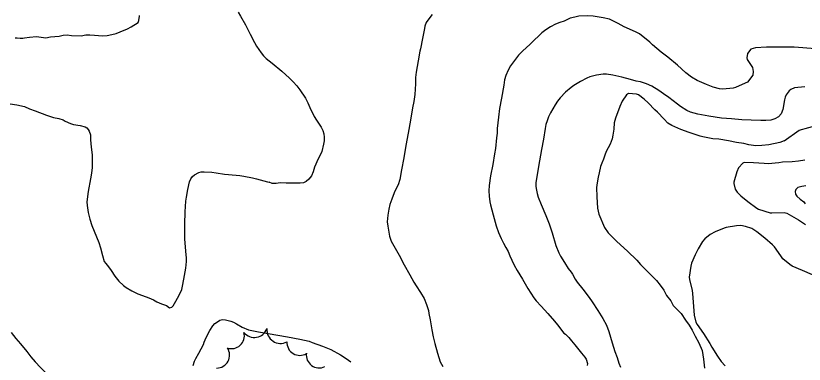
# Model space of a CAD drawing. Extents: x 287698 to 290158, y 5234163 to 5237182.
# Drawn here: x 289092.7 to 289299.7, y 5235658.8 to 5235750.4 of the extents above; entities that cross this region are included whole.
import ezdxf

# ---------------------------------------------------------------- set-up
doc = ezdxf.new("R2010")
doc.units = 0
for name, color, linetype in [('Niveau 1', 7, 'Continuous'), ('Niveau 2', 7, 'Continuous'), ('Niveau 44', 7, 'Continuous')]:
    doc.layers.add(name, color=color, linetype=linetype)

msp = doc.modelspace()

# ---------------------------------------------------------------- linework, layer by layer
at = {"layer": 'Niveau 1'}
for points in [[(289238.24, 5235749.76), (289236.71, 5235748.95), (289235.53, 5235748.6), (289234.41, 5235748.18), (289233.06, 5235747.5), (289231.87, 5235746.74), (289230.84, 5235745.96), (289229.93, 5235745.08), (289228.94, 5235744.04), (289227.73, 5235742.91), (289225.78, 5235741.13), (289224.7, 5235740.03), (289223.87, 5235739.02), (289222.58, 5235737.29), (289221.98, 5235736.13), (289221.36, 5235734.68), (289221.05, 5235733.54), (289220.81, 5235732.19), (289220.21, 5235728.78), (289219.74, 5235726.04), (289219.43, 5235723.75), (289219.09, 5235720.74), (289219.08, 5235719.57), (289218.95, 5235718.36), (289218.66, 5235715.55), (289218.41, 5235714.12), (289217.92, 5235711.33), (289217.39, 5235708.31), (289216.97, 5235705.82), (289216.9, 5235704.43), (289216.96, 5235703), (289217.15, 5235701.52), (289217.36, 5235700.73), (289218.04, 5235698.05), (289218.84, 5235695.19), (289219.49, 5235693.46), (289220.13, 5235691.91), (289220.76, 5235690.62), (289221.4, 5235689.55), (289221.96, 5235688.45), (289222.39, 5235687.33), (289222.91, 5235686.15), (289223.53, 5235684.89), (289224.37, 5235683.5), (289225.74, 5235681.22), (289227.11, 5235678.77), (289228.69, 5235676.24), (289229.34, 5235675.47), (289230.65, 5235674.07), (289232.41, 5235672.14), (289234.17, 5235670.16), (289234.89, 5235669.18), (289236.59, 5235666.99), (289237.05, 5235666.69), (289237.87, 5235665.88), (289238.65, 5235664.97), (289239.44, 5235663.89), (289241.19, 5235661.74), (289242.12, 5235660.69), (289242.43, 5235660.13), (289242.81, 5235659.05), (289242.74, 5235658.52)], [(289297.08, 5235742.11), (289289.78, 5235742.12), (289286.88, 5235742), (289285.67, 5235741.6), (289284.77, 5235740.53), (289284.65, 5235739.31), (289284.75, 5235738.94), (289286.08, 5235736.77), (289286.3, 5235735.73), (289286.21, 5235734.79), (289284.77, 5235732.95), (289284.22, 5235732.66), (289281.62, 5235731.55), (289281.02, 5235731.41), (289278.3, 5235731.15), (289277.43, 5235731.19), (289275.83, 5235731.6), (289274, 5235732.34), (289271.6, 5235733.42), (289270.1, 5235734.24), (289268.64, 5235735.42), (289266.4, 5235737.41), (289263.88, 5235739.51), (289262.17, 5235740.81), (289259.86, 5235742.75), (289259.18, 5235743.48), (289256.48, 5235745.69), (289255.39, 5235746.19), (289252.39, 5235747.51), (289250.85, 5235748.35), (289248.62, 5235749.55), (289246.92, 5235749.87), (289244.31, 5235750.32), (289242.71, 5235750.38), (289240.53, 5235750.29), (289239.44, 5235750.07), (289238.24, 5235749.76)], [(289336.08, 5235746.42), (289335.64, 5235745.52), (289334.27, 5235742.77), (289333.32, 5235741.26), (289332.63, 5235740.46), (289330.79, 5235739.44), (289329.75, 5235739.27), (289328.28, 5235739.54), (289325.32, 5235740.31), (289322.24, 5235741), (289320.95, 5235741.16), (289317.42, 5235741.75), (289314.7, 5235742.07), (289313.94, 5235741.84), (289311.16, 5235741.34), (289308.99, 5235741.45), (289305.67, 5235741.68), (289302.67, 5235741.73), (289297.08, 5235742.11)]]:
    msp.add_lwpolyline(points, dxfattribs=at)
at = {"layer": 'Niveau 2'}
for points in [[(289092.57, 5235744.62), (289093.11, 5235744.62), (289093.92, 5235744.48), (289094.58, 5235744.5), (289095.08, 5235744.62), (289096.32, 5235744.82), (289098.22, 5235744.93), (289098.81, 5235744.83), (289100.66, 5235744.65), (289101.85, 5235744.83), (289102.97, 5235744.95), (289104.11, 5235745.04), (289105.16, 5235745.27), (289106.25, 5235745.38), (289107.39, 5235745.23), (289109.89, 5235745.17), (289111.18, 5235745.37), (289112.19, 5235745.39), (289113.42, 5235745.27), (289115.53, 5235745.12), (289116.75, 5235745.26), (289117.98, 5235745.47), (289119.11, 5235745.76), (289120.14, 5235746.14), (289122.11, 5235746.97), (289123.06, 5235747.5), (289124.88, 5235748.66), (289125.02, 5235749.17), (289125.21, 5235750.27), (289125.24, 5235750.44)], [(289151.08, 5235751.33), (289151.69, 5235750.3), (289153.07, 5235748.01), (289153.7, 5235746.83), (289154.28, 5235745.61), (289155.38, 5235743.36), (289155.95, 5235742.43), (289157.12, 5235740.7), (289157.77, 5235739.88), (289158.47, 5235739.19), (289160.04, 5235737.93), (289162.57, 5235735.82), (289164.57, 5235734.04), (289165.58, 5235733.05), (289166.51, 5235732.01), (289167.34, 5235730.92), (289168.79, 5235728.76), (289169.41, 5235727.56), (289169.96, 5235726.29), (289171.05, 5235723.94), (289171.67, 5235722.94), (289172.9, 5235721.09), (289173.34, 5235720.22), (289173.6, 5235719.36), (289173.72, 5235718.49), (289173.65, 5235717.58), (289173.49, 5235716.65), (289173.04, 5235714.71), (289172.61, 5235713.75), (289172.09, 5235712.8), (289171.19, 5235710.6), (289170.83, 5235709.42), (289170.34, 5235708.37), (289169.68, 5235707.48), (289168.98, 5235706.83), (289168.25, 5235706.52), (289167.42, 5235706.41), (289166.5, 5235706.41), (289163.71, 5235706.39), (289162.16, 5235706.46), (289161.07, 5235706.36), (289160.01, 5235706.32), (289159.29, 5235706.68)], [(289202.08, 5235750.74), (289201.17, 5235749.63), (289200.49, 5235748.63), (289200.12, 5235747.69), (289200.01, 5235747.04), (289199.54, 5235744.39), (289198.94, 5235741.74), (289198.83, 5235741.14), (289198.38, 5235738.59), (289197.86, 5235735.62), (289197.69, 5235734.21), (289197.63, 5235732.51), (289197.47, 5235729.75), (289197.19, 5235727.87), (289196.89, 5235726.21), (289196.32, 5235722.94), (289195.71, 5235719.58), (289195.13, 5235716.27), (289194.57, 5235713.08), (289194.02, 5235709.95), (289193.56, 5235707.36), (289193.15, 5235706), (289192.76, 5235705.32), (289192.06, 5235703.85), (289191.42, 5235702.23), (289190.95, 5235700.79), (289190.66, 5235699.6), (289190.39, 5235698.01), (289190.23, 5235696.28), (289190.42, 5235695.14), (289190.87, 5235692.45), (289191.26, 5235691.19), (289191.96, 5235689.94), (289193.37, 5235687.45), (289194.72, 5235684.98), (289196.19, 5235682.33), (289197.23, 5235680.36), (289197.83, 5235679.41), (289199.01, 5235677.69), (289199.91, 5235676.08), (289200.53, 5235674.51), (289201.04, 5235672.99), (289201.2, 5235672.19), (289201.48, 5235670.54), (289201.92, 5235667.88), (289202.28, 5235666.06), (289202.77, 5235664.32), (289203.47, 5235661.7), (289204.13, 5235659.45), (289204.81, 5235658.21)], [(289299.89, 5235731.69), (289297.17, 5235731.49), (289296.18, 5235731.06), (289295.72, 5235730.69), (289294.92, 5235729.64), (289294.65, 5235728.98), (289294.51, 5235728.28), (289294.05, 5235725.73), (289293.6, 5235724.64), (289292.91, 5235723.84), (289291.98, 5235723.29), (289290.9, 5235722.99), (289289.62, 5235722.86), (289288.34, 5235722.87), (289285.78, 5235722.96), (289283.27, 5235723.1), (289280.56, 5235723.33), (289277.94, 5235723.52), (289276.28, 5235723.74), (289274.62, 5235724.03), (289271.8, 5235724.53), (289269.8, 5235725.1), (289268.9, 5235725.52), (289267.23, 5235726.55), (289266.45, 5235727.18), (289264.18, 5235728.93), (289262.77, 5235729.85), (289261.53, 5235730.74), (289259.71, 5235731.91), (289258.26, 5235732.55), (289256.72, 5235733), (289255.57, 5235733.22), (289254.05, 5235733.65), (289251.8, 5235734.25), (289249.47, 5235734.81), (289247.79, 5235735.09), (289246.93, 5235735.08), (289245.18, 5235734.81), (289243.44, 5235734.35), (289242.62, 5235734.02), (289240.96, 5235733.14), (289239.25, 5235732.12), (289238.5, 5235731.57), (289237.03, 5235730.29), (289235.6, 5235728.82), (289234.94, 5235727.95), (289234.29, 5235726.96), (289233.08, 5235724.9), (289232.58, 5235723.87), (289232.2, 5235722.83), (289231.91, 5235721.8), (289231.72, 5235720.81), (289231.23, 5235717.98), (289230.74, 5235715.24), (289230.22, 5235712.28), (289229.59, 5235708.69), (289229.29, 5235706.52), (289229.27, 5235705.52), (289229.38, 5235704.56), (289229.59, 5235703.66), (289229.9, 5235702.74), (289230.67, 5235700.85), (289231.87, 5235697.95), (289232.72, 5235695.77), (289233.5, 5235693.32), (289234.5, 5235690.03), (289235.26, 5235688.13), (289235.75, 5235687.23), (289236.76, 5235685.55), (289237.76, 5235684.02), (289238.56, 5235683.03), (289238.84, 5235682.51), (289239.55, 5235681.18), (289240.12, 5235680.43), (289241.61, 5235678.56), (289243.22, 5235676.4), (289244, 5235675.25), (289245.53, 5235672.98), (289246.86, 5235670.88), (289247.78, 5235669.06), (289248.38, 5235667.45), (289248.87, 5235665.94), (289249.29, 5235664.44), (289250.02, 5235662.18), (289250.59, 5235660.6), (289251.05, 5235659.08), (289251.51, 5235658.06)], [(289294.46, 5235717.58), (289293.33, 5235717.11), (289290.41, 5235716.47), (289288.6, 5235716.27), (289287, 5235716.24), (289285.14, 5235716.5), (289283.83, 5235716.84), (289281.9, 5235717.1), (289279.83, 5235717.51), (289277.25, 5235717.94), (289275.72, 5235718.08), (289273.05, 5235718.55), (289272.34, 5235718.79), (289269.45, 5235719.76), (289267.34, 5235720.52), (289264.93, 5235721.57), (289263.93, 5235722.17), (289262.93, 5235723.2), (289261.16, 5235725.11), (289260.45, 5235725.69), (289258.73, 5235727.55), (289257.69, 5235728.5), (289256.16, 5235729.6), (289255.66, 5235729.79), (289253.58, 5235730.01), (289253.06, 5235729.62), (289251.93, 5235727.95), (289251.32, 5235726.54), (289250.12, 5235723.46), (289249.83, 5235722.23), (289249.72, 5235720.64), (289249.49, 5235719.01), (289249.24, 5235718.03), (289248.74, 5235716.7), (289248.23, 5235715.71), (289247.73, 5235714.72), (289247.35, 5235713.79), (289246.98, 5235712.73), (289246.54, 5235711.67), (289246.23, 5235710.82), (289245.87, 5235709.1), (289245.62, 5235707.98), (289245.32, 5235706.47), (289245.21, 5235705.28), (289245.26, 5235702.79), (289245.45, 5235699.84), (289245.75, 5235698.27), (289247.26, 5235694.75), (289248.27, 5235693.39), (289250.49, 5235691.07), (289253.29, 5235688.57), (289255.76, 5235686.18), (289256.71, 5235685.02), (289258.72, 5235683.03), (289258.79, 5235682.96), (289260.93, 5235680.84), (289261.87, 5235679.61), (289262.82, 5235678.32), (289263.57, 5235676.89), (289264.65, 5235675.53), (289265.26, 5235674.29), (289267.36, 5235672.12), (289268.51, 5235670.44), (289269.46, 5235669.07), (289270.26, 5235667.78), (289271.08, 5235666.22), (289272.03, 5235664.47), (289272.86, 5235662.45), (289273.24, 5235660.15), (289273.48, 5235657.8)], [(289091.32, 5235727.3), (289093.07, 5235726.99), (289095.05, 5235726.52), (289096.38, 5235725.96), (289097.8, 5235725.42), (289100.84, 5235724.26), (289102.64, 5235723.7), (289104.09, 5235723.41), (289105.17, 5235723.05), (289105.73, 5235722.72), (289107.12, 5235722.05), (289107.93, 5235721.84), (289109.64, 5235721.54), (289110.95, 5235721.24), (289111.38, 5235720.96), (289111.76, 5235720.55), (289112.03, 5235720.07), (289112.36, 5235719.08), (289112.37, 5235718.9)], [(289294.46, 5235717.58), (289298.39, 5235720.35), (289303.47, 5235721.71)], [(289112.37, 5235718.9), (289112.4, 5235717.76), (289112.54, 5235715.85), (289112.76, 5235713.85), (289112.81, 5235712.48), (289112.81, 5235710.53), (289112.62, 5235709.07), (289112.35, 5235707.59), (289111.76, 5235704.25), (289111.43, 5235701.54), (289111.49, 5235700.57), (289111.79, 5235698.71), (289112.19, 5235696.99), (289112.68, 5235695.33), (289113.34, 5235693.76), (289114.57, 5235690.79), (289115, 5235689.39), (289115.49, 5235687.44), (289115.99, 5235685.86), (289116.35, 5235685.3), (289117.13, 5235684.39), (289117.83, 5235683.43), (289118.71, 5235681.99), (289119.79, 5235680.7), (289120.99, 5235679.51), (289121.69, 5235678.96), (289123.2, 5235678.08), (289124.77, 5235677.36), (289126.01, 5235676.88), (289127.7, 5235676.32), (289128.86, 5235675.78), (289129.81, 5235675.23), (289131.03, 5235674.71), (289132.28, 5235674.26), (289133.14, 5235673.68), (289133.72, 5235673.79), (289134.07, 5235674.2), (289134.42, 5235674.8), (289135.53, 5235676.8), (289136.3, 5235678.45), (289136.53, 5235679.35), (289136.87, 5235681.22), (289137.38, 5235684.1), (289137.56, 5235685.82), (289137.54, 5235686.7), (289137.41, 5235688.55), (289137.16, 5235691.76), (289137.08, 5235694.25), (289137.11, 5235695.67), (289137.21, 5235698.85), (289137.38, 5235701.66), (289137.52, 5235702.76), (289137.87, 5235704.76), (289138.33, 5235706.78), (289138.7, 5235707.58), (289139.15, 5235708.17), (289139.66, 5235708.63), (289140.76, 5235709.21), (289141.43, 5235709.35), (289142.23, 5235709.37), (289144.22, 5235709.31), (289145.35, 5235709.16), (289147.53, 5235708.8), (289148.57, 5235708.72), (289151.52, 5235708.44), (289152.57, 5235708.26), (289154.84, 5235707.83), (289155.95, 5235707.52), (289158.84, 5235706.74), (289159.29, 5235706.68)], [(289299.87, 5235712.5), (289298.19, 5235712.18), (289296.54, 5235712.04), (289293.98, 5235711.94), (289293.05, 5235711.78), (289290.19, 5235711.51), (289289.21, 5235711.62), (289286.38, 5235711.79), (289283.92, 5235711.81), (289283.6, 5235711.69), (289282.46, 5235710.41), (289282, 5235709.42), (289281.21, 5235706.69), (289281.2, 5235706.3), (289281.6, 5235704.8), (289282.12, 5235704.02), (289283.08, 5235703.1), (289284.9, 5235701.63), (289287.25, 5235699.81), (289287.71, 5235699.58), (289290.74, 5235698.58), (289291.2, 5235698.58), (289294.45, 5235698.68), (289295.14, 5235698.52), (289298.15, 5235696.81), (289300.02, 5235695.54)], [(289300.12, 5235705.72), (289299.06, 5235705.58), (289298.05, 5235705.24), (289297.47, 5235704.75), (289297.32, 5235704.22), (289297.41, 5235703.55), (289297.79, 5235703.03), (289298.61, 5235702.24), (289299.56, 5235701.5), (289299.94, 5235701.01)], [(289301.85, 5235682.3), (289299.22, 5235683.45), (289296.55, 5235684.61), (289295.88, 5235685.02), (289294.05, 5235686.57), (289293.56, 5235687.28), (289291.9, 5235689.66), (289291.32, 5235690.24), (289289.34, 5235691.96), (289287.29, 5235693.62), (289285.9, 5235694.46), (289284.26, 5235695.02), (289283.05, 5235695.25), (289281.94, 5235695.2), (289279.21, 5235694.75), (289278.68, 5235694.55), (289276.33, 5235693.63), (289274.99, 5235692.93), (289273.6, 5235691.78), (289272.97, 5235691.04), (289271.82, 5235689.16), (289271.03, 5235687.59), (289270.09, 5235685.36), (289269.89, 5235684.59), (289269.46, 5235681.74), (289269.61, 5235681.07), (289270.28, 5235678.24), (289270.38, 5235677.4), (289270.59, 5235673.97), (289270.81, 5235671.76), (289271.26, 5235669.85), (289271.62, 5235669.23), (289273.21, 5235666.95), (289274.93, 5235664.32), (289275.45, 5235663.33), (289276.94, 5235660.93), (289277.9, 5235659.57), (289278.97, 5235658.45)], [(289139.33, 5235658.53), (289139.65, 5235659.61), (289140.02, 5235660.35), (289140.82, 5235661.72), (289141.98, 5235663.98), (289142.16, 5235664.61), (289142.73, 5235665.88), (289143.65, 5235667.71), (289144.48, 5235668.92), (289145.04, 5235669.51), (289145.66, 5235670.01), (289146.34, 5235670.41), (289147.05, 5235670.61), (289147.76, 5235670.54), (289149.22, 5235670.19), (289149.92, 5235669.88), (289150.64, 5235669.44), (289152.17, 5235668.56), (289153.82, 5235667.87), (289154.71, 5235667.67), (289156.5, 5235667.36), (289159.02, 5235666.91), (289161.53, 5235666.47), (289164.1, 5235666.02), (289167.28, 5235665.45), (289169.73, 5235664.89), (289170.56, 5235664.57), (289173.24, 5235663.58), (289175.46, 5235662.71), (289175.48, 5235662.66)], [(289091.54, 5235667.16), (289092.81, 5235665.58), (289094.01, 5235664.2), (289095.69, 5235662.19), (289096.73, 5235660.77), (289097.84, 5235659.45), (289099.2, 5235658), (289101.45, 5235655.8), (289102.32, 5235655.08), (289103.91, 5235653.69), (289105.85, 5235652.05), (289106.84, 5235651.06), (289107.66, 5235649.85), (289108.29, 5235648.57), (289108.9, 5235647.55), (289109.69, 5235646.8), (289110.58, 5235646.14), (289111.45, 5235645.36), (289113.17, 5235644.75)], [(289175.48, 5235662.66), (289177.98, 5235661.3), (289179.43, 5235660.35), (289180.69, 5235659.44)]]:
    msp.add_lwpolyline(points, dxfattribs=at)
at = {"layer": 'Niveau 44'}
msp.add_arc((289155.37, 5235669.35), 3.5, 218.7122, 340.6744, dxfattribs=at)
for centre, major_axis, ratio, start_param, end_param in [((289149.34, 5235666.33), (2.51, 2.3), 0.999937, 3.636714, 5.788064), ((289162.26, 5235667.91), (3.6, -0.2), 0.999995, 3.118973, 5.243102), ((289145.47, 5235661.22), (1.62, 2.99), 0.999859, 3.634713, 5.790065), ((289167.3, 5235664.54), (3.39, -0.05), 0.999912, 3.104187, 5.264327), ((289172.37, 5235661.26), (0.02, -3.39), 0.999514, 4.567645, 6.728645)]:
    msp.add_ellipse(centre, major_axis=major_axis, ratio=ratio, start_param=start_param, end_param=end_param, dxfattribs=at)

doc.saveas('drawing.dxf')
